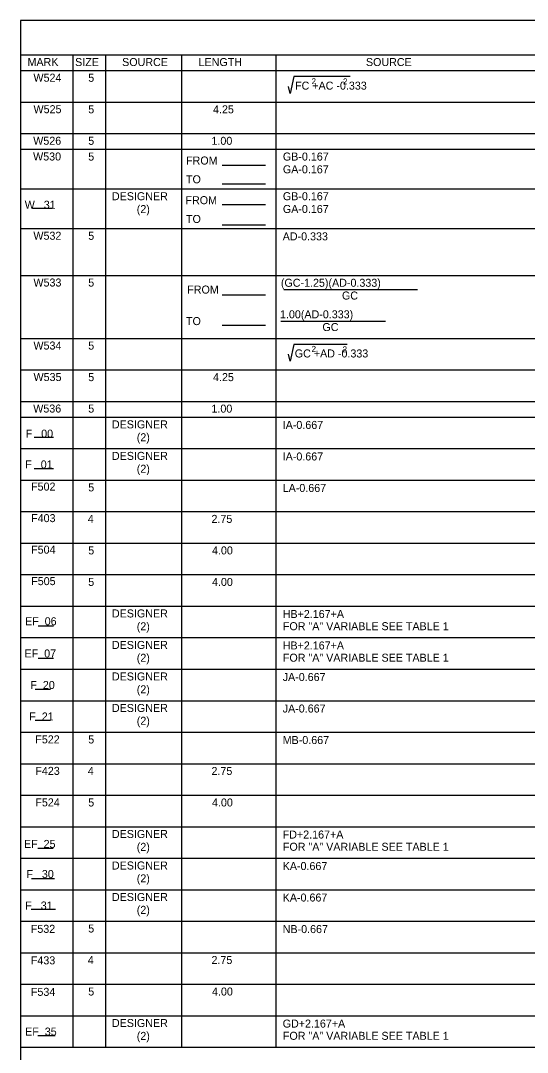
# Model space of a CAD drawing. Extents: x -5022 to -159, y 1126 to 7226.
# Drawn here: x -1277.1 to -1087.2, y 2506.4 to 2893.1 of the extents above; entities that cross this region are included whole.
import ezdxf

# ---------------------------------------------------------------- set-up
doc = ezdxf.new("R2010")
doc.units = 0
doc.layers.add('2', color=7, linetype='Continuous')
doc.layers.add('5', color=7, linetype='Continuous')

msp = doc.modelspace()

# ---------------------------------------------------------------- linework, layer by layer
at = {"layer": '2'}
for p, q in [((-491.13, 2893.14), (-1277.13, 2893.14)), ((-1277.13, 2893.14), (-1277.13, 2329.14)), ((-1178.54, 2792.29), (-1128.43, 2792.29)), ((-1179.64, 2780.48), (-1140.38, 2780.48))]:
    msp.add_line(p, q, dxfattribs=at)
for points in [[(-1153.65, 2872.17), (-1174.74, 2872.17), (-1176.17, 2865.85), (-1176.76, 2868.45)], [(-1154.72, 2771.78), (-1174.74, 2771.78), (-1176.17, 2765.45), (-1176.76, 2768.05)]]:
    msp.add_lwpolyline(points, dxfattribs=at)
at = {"layer": '5'}
for p, q in [((-1277.13, 2880.33), (-491.13, 2880.33)), ((-1257.58, 2880.33), (-1257.58, 2508.28)), ((-1245.35, 2880.33), (-1245.35, 2508.28)), ((-1216.79, 2880.33), (-1216.79, 2508.28)), ((-1181.52, 2880.33), (-1181.52, 2508.28)), ((-1277.13, 2874.43), (-491.13, 2874.43)), ((-1277.13, 2862.62), (-491.13, 2862.62)), ((-1277.13, 2850.81), (-491.13, 2850.81)), ((-1277.13, 2844.9), (-491.13, 2844.9)), ((-1201.64, 2838.9), (-1185.42, 2838.9)), ((-1201.64, 2832.02), (-1185.42, 2832.02)), ((-1277.13, 2830.04), (-491.13, 2830.04)), ((-1201.64, 2824.22), (-1185.42, 2824.22)), ((-1272.63, 2822.78), (-1265.28, 2822.78)), ((-1201.64, 2816.61), (-1185.42, 2816.61)), ((-1277.13, 2815.19), (-491.13, 2815.19)), ((-1277.13, 2797.65), (-491.13, 2797.65)), ((-1201.64, 2790.38), (-1185.42, 2790.38)), ((-1201.64, 2778.94), (-1185.42, 2778.94)), ((-1277.13, 2774.03), (-491.13, 2774.03)), ((-1277.13, 2762.22), (-491.13, 2762.22)), ((-1277.13, 2750.41), (-491.13, 2750.41)), ((-1277.13, 2744.5), (-491.13, 2744.5)), ((-1272.05, 2737.04), (-1264.81, 2737.04)), ((-1277.13, 2732.69), (-491.13, 2732.69)), ((-1272.05, 2725.3), (-1264.81, 2725.3)), ((-1277.13, 2720.88), (-491.13, 2720.88)), ((-1277.13, 2709.07), (-491.13, 2709.07)), ((-1277.13, 2697.26), (-491.13, 2697.26)), ((-1277.13, 2685.45), (-491.13, 2685.45)), ((-1277.13, 2673.64), (-491.13, 2673.64)), ((-1270.53, 2666.3), (-1264.81, 2666.3)), ((-1277.13, 2661.83), (-491.13, 2661.83)), ((-1270.53, 2654.13), (-1264.81, 2654.13)), ((-1277.13, 2650.01), (-491.13, 2650.01)), ((-1271.68, 2642.53), (-1265.96, 2642.53)), ((-1277.13, 2638.2), (-491.13, 2638.2)), ((-1271.68, 2630.93), (-1265.96, 2630.93)), ((-1277.13, 2626.39), (-491.13, 2626.39)), ((-1277.13, 2614.58), (-491.13, 2614.58)), ((-1277.13, 2602.77), (-491.13, 2602.77)), ((-1277.13, 2590.96), (-491.13, 2590.96)), ((-1270.68, 2582.96), (-1264.95, 2582.96)), ((-1277.13, 2579.15), (-491.13, 2579.15)), ((-1273.03, 2571.5), (-1264.38, 2571.5)), ((-1277.13, 2567.33), (-491.13, 2567.33)), ((-1273.13, 2560.05), (-1264.09, 2560.05)), ((-1277.13, 2555.52), (-491.13, 2555.52)), ((-1277.13, 2543.71), (-491.13, 2543.71)), ((-1277.13, 2531.9), (-491.13, 2531.9)), ((-1277.13, 2520.09), (-491.13, 2520.09)), ((-1270.74, 2512.65), (-1264.13, 2512.65)), ((-1277.13, 2508.28), (-491.13, 2508.28))]:
    msp.add_line(p, q, dxfattribs=at)

# ---------------------------------------------------------------- texts
at = {"layer": '2'}
for s, height, p in [('MARK', 3, (-1274.55, 2876.14)), ('SIZE', 3, (-1256.71, 2876.11)), ('SOURCE', 3, (-1239.09, 2876.11)), ('LENGTH', 3, (-1210.43, 2876.11)), ('SOURCE', 3, (-1147.71, 2876.11)), ('W524', 3, (-1272.33, 2870.24)), ('5', 3, (-1251.79, 2870.21)), ('FC +AC -0.333', 3.0001, (-1174.28, 2867.27)), ('2', 2.25, (-1168.1, 2869.32)), ('2', 2.25, (-1156.3, 2869.23)), ('W525', 3, (-1272.3, 2858.43)), ('5', 3, (-1251.79, 2858.39)), ('4.25', 3, (-1205.02, 2858.39)), ('W526', 3, (-1272.41, 2846.61)), ('5', 3, (-1251.79, 2846.58)), ('1.00', 3, (-1205.61, 2846.58)), ('W530', 3, (-1272.46, 2840.71)), ('5', 3, (-1251.79, 2840.68)), ('GB-0.167', 3, (-1178.84, 2840.68)), ('FROM     ', 3, (-1215.13, 2839.2)), ('GA-0.167', 3, (-1178.84, 2835.9)), ('TO       ', 3, (-1215.15, 2832.16)), ('DESIGNER', 3, (-1242.91, 2825.81)), ('FROM     ', 3, (-1215.35, 2824.33)), ('GB-0.167', 3, (-1178.84, 2825.81)), ('W   31', 3, (-1275.6, 2822.62)), ('(2)', 3, (-1233.61, 2820.99)), ('GA-0.167', 3, (-1178.84, 2821.03)), ('TO       ', 3, (-1215.15, 2817.29)), ('W532', 3, (-1272.35, 2811)), ('5', 3, (-1251.79, 2810.97)), ('AD-0.333', 3, (-1178.91, 2810.77)), ('W533', 3, (-1272.33, 2793.46)), ('5', 3, (-1251.79, 2793.43)), ('(GC-1.25)(AD-0.333)', 3.0001, (-1179.59, 2793.37)), ('FROM     ', 3, (-1214.69, 2790.82)), ('GC', 3, (-1156.71, 2788.58)), ('1.00(AD-0.333)', 3.0001, (-1179.92, 2781.55)), ('TO       ', 3, (-1215.15, 2779.01)), ('GC', 3, (-1164.02, 2776.77)), ('W534', 3, (-1272.33, 2769.84)), ('5', 3, (-1251.79, 2769.81)), ('GC +AD -0.333', 3.0001, (-1174.38, 2766.87)), ('2', 2.25, (-1168.08, 2768.95)), ('2', 2.25, (-1156.47, 2768.77)), ('W535', 3, (-1272.3, 2758.03)), ('5', 3, (-1251.79, 2758)), ('4.25', 3, (-1205.02, 2758)), ('W536', 3, (-1272.41, 2746.22)), ('5', 3, (-1251.79, 2746.19)), ('1.00', 3, (-1205.61, 2746.19)), ('DESIGNER', 3, (-1242.91, 2740.28)), ('IA-0.667', 3, (-1178.91, 2740.08)), ('F   00', 3, (-1275.23, 2736.82)), ('(2)', 3, (-1233.61, 2735.46)), ('DESIGNER', 3, (-1242.91, 2728.47)), ('IA-0.667', 3, (-1178.91, 2728.26)), ('F   01', 3, (-1275.39, 2725.28)), ('(2)', 3, (-1233.61, 2723.65)), ('F502', 3, (-1273.22, 2716.96)), ('5', 3, (-1251.79, 2716.66)), ('LA-0.667', 3, (-1178.91, 2716.45)), ('F403', 3, (-1273.2, 2705.14)), ('4', 3, (-1251.96, 2704.85)), ('2.75', 3, (-1205.6, 2704.85)), ('F504', 3, (-1273.2, 2693.33)), ('5', 3, (-1251.79, 2693.04)), ('4.00', 3, (-1205.4, 2693.04)), ('F505', 3, (-1273.17, 2681.52)), ('5', 3, (-1251.79, 2681.22)), ('4.00', 3, (-1205.4, 2681.22)), ('EF  06', 3, (-1275.47, 2666.48)), ('DESIGNER', 3, (-1242.91, 2669.41)), ('HB+2.167+A', 3, (-1178.91, 2669.21)), ('(2)', 3, (-1233.61, 2664.59)), ('FOR "A" VARIABLE SEE TABLE 1', 3.0001, (-1178.84, 2664.63)), ('EF  07', 3, (-1275.66, 2654.41)), ('DESIGNER', 3, (-1242.91, 2657.6)), ('HB+2.167+A', 3, (-1178.91, 2657.4)), ('(2)', 3, (-1233.61, 2652.78)), ('FOR "A" VARIABLE SEE TABLE 1', 3.0001, (-1178.84, 2652.82)), ('F  20', 3, (-1273.48, 2642.6)), ('DESIGNER', 3, (-1242.91, 2645.79)), ('JA-0.667', 3, (-1178.91, 2645.58)), ('(2)', 3, (-1233.61, 2640.97)), ('DESIGNER', 3, (-1242.91, 2633.98)), ('JA-0.667', 3, (-1178.91, 2633.77)), ('F  21', 3, (-1273.9, 2630.78)), ('(2)', 3, (-1233.61, 2629.16)), ('F522', 3, (-1271.64, 2622.2)), ('5', 3, (-1251.79, 2622.17)), ('MB-0.667', 3, (-1178.91, 2621.96)), ('F423', 3, (-1271.62, 2610.39)), ('4', 3, (-1251.96, 2610.36)), ('2.75', 3, (-1205.6, 2610.36)), ('F524', 3, (-1271.62, 2598.58)), ('5', 3, (-1251.79, 2598.55)), ('4.00', 3, (-1205.4, 2598.55)), ('DESIGNER', 3, (-1242.91, 2586.73)), ('FD+2.167+A', 3, (-1178.91, 2586.53)), ('EF  25', 3, (-1275.88, 2583.01)), ('(2)', 3, (-1233.61, 2581.91)), ('FOR "A" VARIABLE SEE TABLE 1', 3.0001, (-1178.84, 2581.95)), ('DESIGNER', 3, (-1242.91, 2574.92)), ('KA-0.667', 3, (-1178.91, 2574.72)), ('F   30', 3, (-1274.97, 2571.73)), ('(2)', 3, (-1233.61, 2570.1)), ('DESIGNER', 3, (-1242.91, 2563.11)), ('KA-0.667', 3, (-1178.91, 2562.91)), ('F   31', 3, (-1275.39, 2559.92)), ('(2)', 3, (-1233.61, 2558.29)), ('F532', 3, (-1273.32, 2551.18)), ('5', 3, (-1251.79, 2551.3)), ('NB-0.667', 3, (-1178.91, 2551.09)), ('F433', 3, (-1273.3, 2539.37)), ('4', 3, (-1251.96, 2539.49)), ('2.75', 3, (-1205.6, 2539.49)), ('F534', 3, (-1273.29, 2527.56)), ('5', 3, (-1251.79, 2527.68)), ('4.00', 3, (-1205.4, 2527.68)), ('DESIGNER', 3, (-1242.91, 2515.87)), ('GD+2.167+A', 3, (-1178.91, 2515.66)), ('EF  35', 3, (-1275.44, 2512.67)), ('(2)', 3, (-1233.61, 2511.04)), ('FOR "A" VARIABLE SEE TABLE 1', 3.0001, (-1178.84, 2511.08))]:
    msp.add_text(s, height=height, dxfattribs=at).set_placement(p)

doc.saveas('drawing.dxf')
